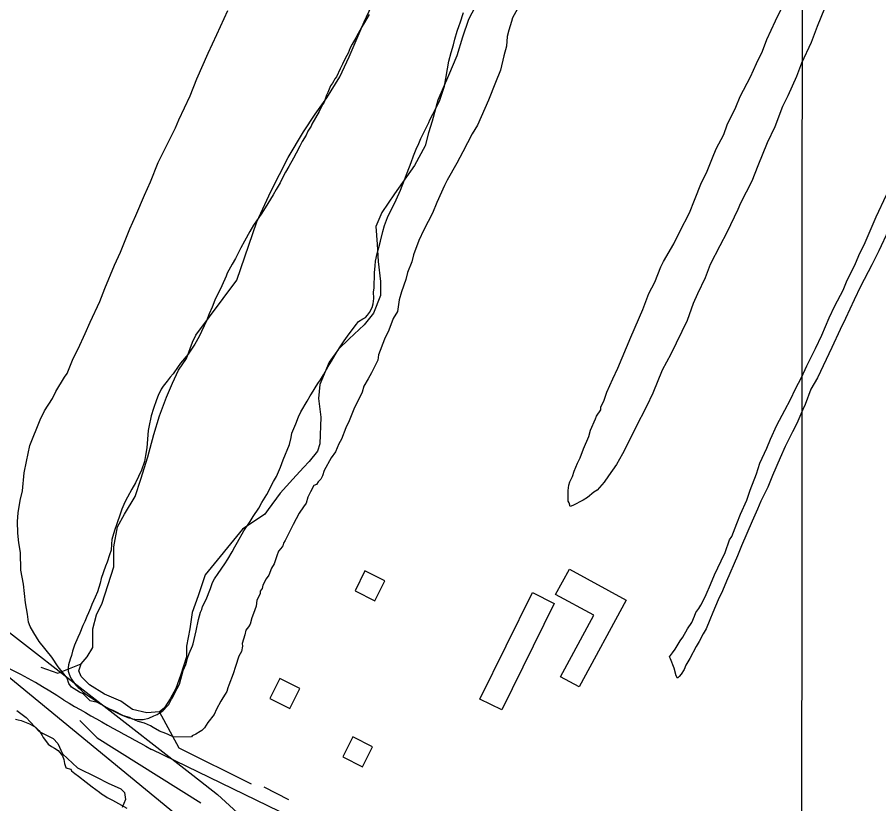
# Model space of a CAD drawing. Extents: x 3250478 to 3288318, y 788638 to 816472.
# Drawn here: x 3258470 to 3260015, y 796061 to 797471 of the extents above; entities that cross this region are included whole.
import ezdxf

# ---------------------------------------------------------------- set-up
doc = ezdxf.new("R2010")
doc.units = 0
for name, color, linetype in [('V-BLDG-OTLN', 7, 'Continuous'), ('V-GRID-MAJR', 7, 'Continuous'), ('V-RAIL-TRAK', 7, 'Continuous'), ('V-ROAD-CNTR', 7, 'Continuous'), ('V-SITE-VEGE', 7, 'Continuous'), ('V-TOPO-SHOR', 7, 'Continuous')]:
    doc.layers.add(name, color=color, linetype=linetype)

msp = doc.modelspace()

# ---------------------------------------------------------------- linework, layer by layer
at = {"layer": 'V-BLDG-OTLN'}
for points in [[(3259459.9, 796481.5), (3259561.9, 796426.2), (3259477.5, 796270.4), (3259443.9, 796288.6), (3259503.7, 796399), (3259435.3, 796436)], [(3259075.5, 796442.6), (3259111.3, 796424.7), (3259129.2, 796460.5), (3259093.4, 796478.4)], [(3259432.8, 796420.2), (3259338.6, 796229.1), (3259299.5, 796248.4), (3259393.7, 796439.5)], [(3258922.8, 796249.9), (3258958.6, 796231.9), (3258976.5, 796267.7), (3258940.8, 796285.6)], [(3259053.4, 796144.9), (3259089.2, 796127), (3259107.1, 796162.7), (3259071.3, 796180.6)]]:
    msp.add_lwpolyline(points, close=True, dxfattribs=at)
at = {"layer": 'V-GRID-MAJR'}
msp.add_spline([(3259875.8, 794021.2), (3259879.3, 800081.4), (3259882.8, 806143.5), (3259883.4, 807115.6)], degree=3, dxfattribs=at)
at = {"layer": 'V-RAIL-TRAK'}
msp.add_line((3257708.9, 796948.1), (3258784.7, 796111.9), dxfattribs=at)
msp.add_lwpolyline([(3258784.7, 796111.9), (3258829, 796077.7), (3259746, 795236.6), (3260030.7, 794924.4)], dxfattribs=at)
at = {"layer": 'V-ROAD-CNTR'}
for points in [[(3257033, 797455), (3257630.9, 796965.7), (3258360.1, 796365.5), (3258907.8, 795916), (3259260.7, 795624.6)], [(3258710.4, 796158.5), (3259022.2, 796007.8), (3259408.4, 795815.5), (3259713.2, 795667.4)]]:
    msp.add_lwpolyline(points, dxfattribs=at)
for centre, radius, start, end in [((3258105.2, 795581.8), 801.6, 56.0289, 73.0938), ((3262746.9, 803548.5), 8420.6, 240.12947, 241.35582)]:
    msp.add_arc(centre, radius, start, end, dxfattribs=at)
at = {"layer": 'V-SITE-VEGE'}
for points in [[(3259924.1, 797503.4), (3259904.1, 797454.1), (3259893.3, 797425.5), (3259876.4, 797388.8), (3259867.1, 797365), (3259851.7, 797330), (3259842.4, 797310.9), (3259828.6, 797274.3), (3259814.7, 797245.6), (3259797.7, 797204.3), (3259787, 797177.2), (3259766.8, 797137.4), (3259762.2, 797126.3), (3259742.1, 797084.9), (3259729.7, 797061), (3259712.7, 797027.5), (3259703.5, 797003.7), (3259689.5, 796975), (3259681.8, 796957.5), (3259671.1, 796927.3), (3259641.7, 796866.8), (3259626.2, 796838.1), (3259609.3, 796796.8), (3259598.5, 796772.9), (3259578.3, 796734.6), (3259566, 796709.2), (3259555.1, 796688.5), (3259544.2, 796669.3)], [(3259367, 797485.9), (3259357.7, 797469.9), (3259356.2, 797463.6), (3259351.6, 797447.7), (3259348.5, 797436.6), (3259347.2, 797419.1), (3259342.6, 797401.7), (3259336.6, 797376.3), (3259327.3, 797354), (3259315, 797322.2), (3259295, 797277.6), (3259285.6, 797261.7), (3259268.6, 797229.8), (3259257.8, 797209.1), (3259240.7, 797178.8), (3259236.1, 797169.3), (3259222.1, 797139), (3259214.5, 797119.9), (3259199, 797089.7), (3259189.7, 797070.6), (3259180.5, 797045.1), (3259177.5, 797032.4), (3259169.8, 797013.3), (3259166.7, 797000.6), (3259159.1, 796978.4), (3259154.5, 796964.1), (3259151.6, 796943.5), (3259143.8, 796930.7), (3259136.1, 796910), (3259128.4, 796894.1), (3259117.6, 796865.5), (3259116.2, 796856), (3259105.3, 796833.7), (3259099.1, 796822.5), (3259091.4, 796809.8), (3259088.3, 796798.7), (3259080.6, 796782.7), (3259074.4, 796771.6), (3259065.2, 796747.7), (3259059, 796735), (3259051.3, 796714.3), (3259046.6, 796706.3), (3259040.5, 796692), (3259032.7, 796680.8), (3259020.3, 796658.5), (3259017.2, 796649), (3259014.1, 796642.6), (3259009.4, 796637.8), (3259006.3, 796633), (3259001.6, 796631.4), (3258995.4, 796620.2), (3258990.8, 796610.7), (3258987.7, 796599.6), (3258983, 796593.2), (3258975.2, 796582), (3258964.4, 796561.3), (3258950.5, 796532.6), (3258947.4, 796527.9), (3258945.8, 796523.1), (3258942.7, 796518.3), (3258938, 796513.5), (3258935, 796505.5), (3258930.4, 796491.2), (3258925.7, 796483.3), (3258921.1, 796470.6), (3258916.4, 796464.2), (3258910.2, 796453), (3258908.7, 796446.7), (3258905.6, 796441.9), (3258905.7, 796437.1), (3258899.5, 796426), (3258898, 796414.9), (3258893.4, 796402.1), (3258890.3, 796394.2), (3258887.3, 796383.1), (3258884.2, 796378.3), (3258879.5, 796371.9)], [(3259544.2, 796669.3), (3259530.2, 796648.6), (3259522.4, 796637.4), (3259509.9, 796623), (3259503.6, 796619.8), (3259492.7, 796610.2), (3259484.8, 796605.3), (3259465.9, 796595.6), (3259461.2, 796594), (3259459.5, 796600.3), (3259457.9, 796603.4), (3259457.7, 796622.4), (3259459.2, 796631.9), (3259460.7, 796638.3), (3259465.3, 796647.8), (3259468.4, 796657.4), (3259474.5, 796671.7), (3259479.2, 796681.2), (3259485.3, 796697.2), (3259494.6, 796719.4), (3259497.6, 796730.5), (3259506.9, 796751.2), (3259508.4, 796756), (3259516.2, 796767.2), (3259516.1, 796771.9), (3259522.3, 796784.7), (3259526.9, 796799), (3259537.7, 796822.8), (3259547, 796842), (3259570.1, 796897.6), (3259591.7, 796947), (3259602.5, 796975.6), (3259613.3, 796996.3), (3259624.1, 797023.3), (3259628.7, 797032.9), (3259647.3, 797064.8), (3259658.2, 797087.1), (3259675.2, 797120.5), (3259684.4, 797142.8), (3259696.7, 797174.6), (3259706, 797192.1), (3259716.8, 797219.2), (3259723, 797235.1), (3259736.9, 797260.6), (3259743, 797278.1), (3259758.5, 797309.9), (3259766.2, 797329), (3259784.8, 797364), (3259795.6, 797387.9), (3259806.4, 797410.2), (3259814.1, 797430.9), (3259829.6, 797464.3), (3259840.4, 797486.6)], [(3258639.6, 796534.7), (3258639, 796526.2), (3258638, 796515.5), (3258635.5, 796507), (3258631.3, 796494), (3258628, 796486.6), (3258620.5, 796464.7), (3258618.4, 796456.6), (3258613.4, 796441.1), (3258609.5, 796431.1), (3258603.7, 796418.4), (3258601.2, 796411.8), (3258597.3, 796402.9), (3258594.7, 796396.9), (3258591.2, 796387.7), (3258587.6, 796380.3), (3258581.8, 796366.9), (3258578.6, 796358.8), (3258572.5, 796345), (3258568.9, 796334.7), (3258566.8, 796326.9), (3258564.7, 796319.9), (3258561.8, 796309.9), (3258560.8, 796304.7), (3258561.2, 796298.4), (3258562.4, 796294.8), (3258564.6, 796288.5), (3258566.9, 796284.1), (3258571, 796278.3), (3258574, 796274.2), (3258578.9, 796269.1), (3258581.5, 796267.3), (3258587.8, 796261.1), (3258592.7, 796257.5), (3258598.3, 796253.5), (3258602.7, 796251), (3258608.3, 796247), (3258626.5, 796235.7), (3258632, 796232.4), (3258630.9, 796232.9), (3258613.4, 796242.2), (3258600.7, 796245.2), (3258587.9, 796257.7), (3258581.5, 796260.8), (3258567.2, 796270.1), (3258562.4, 796276.4), (3258559.1, 796285.9), (3258555.9, 796290.6), (3258543, 796306.3), (3258531.7, 796323.6), (3258509.2, 796351.8), (3258499.6, 796367.5), (3258493.1, 796378.5), (3258489.8, 796386.4), (3258488.1, 796400.6), (3258484.7, 796421.2), (3258481.1, 796454.4), (3258476.1, 796479.7), (3258475.7, 796511.3), (3258472.4, 796528.7), (3258470.6, 796546.1), (3258470.3, 796566.7), (3258471.7, 796582.5), (3258474.7, 796604.7), (3258479.2, 796622.2), (3258482, 796653.9), (3258486.5, 796674.5), (3258492.5, 796703.1), (3258511, 796749.2), (3258518.7, 796765.2), (3258532.7, 796787.5), (3258538.9, 796800.2), (3258554.4, 796825.7), (3258559.1, 796832.1), (3258569.9, 796859.2), (3258579.2, 796876.7), (3258591.5, 796903.7), (3258600.8, 796924.4), (3258617.8, 796961.1), (3258627, 796984.9), (3258643.9, 797026.3), (3258654.8, 797050.1), (3258671.7, 797091.5), (3258682.5, 797115.4), (3258697.9, 797152), (3258708.7, 797175.9), (3258722.6, 797210.8), (3258728.8, 797223.6), (3258753.5, 797273), (3258759.7, 797287.3), (3258779.8, 797330.3), (3258792.1, 797360.5), (3258812.1, 797406.6), (3258827.6, 797440.1), (3258847.7, 797483)], [(3259100.6, 797475.9), (3259092.6, 797461.8), (3259087.9, 797454), (3259081.1, 797441.7), (3259077.1, 797434.3), (3259070.6, 797422.8), (3259067, 797416.1), (3259063, 797406.5), (3259058.7, 797398.3), (3259053.3, 797386.8), (3259049, 797378.7), (3259042.5, 797364.2), (3259039.6, 797360.5), (3259037.4, 797356.8), (3259034.9, 797353), (3259031.6, 797347.8), (3259026.6, 797336.3), (3259024.4, 797331.2), (3259021.6, 797322.6), (3259020.1, 797318.9), (3259018, 797314.9), (3259014.4, 797308.5), (3259011.1, 797301.9), (3258998.1, 797279.2), (3258996.7, 797275.9), (3258990.9, 797266.6), (3258987.6, 797259.5), (3258980.7, 797248), (3258976.8, 797239.9), (3258969.9, 797227.2), (3258964.9, 797218.3), (3258956.9, 797203.1), (3258951.1, 797193.5), (3258945, 797181.6), (3258941, 797174.2), (3258934.1, 797161.9), (3258928.7, 797152.6), (3258918.9, 797137), (3258908.1, 797119.9), (3258893.2, 797098), (3258887.1, 797086.8), (3258877.3, 797069.8), (3258870.8, 797057.5), (3258861.1, 797038.6), (3258854.9, 797028.2), (3258846.2, 797012.2), (3258844.5, 797007), (3258836.5, 796989.2), (3258824.3, 796964), (3258819.3, 796951.4), (3258813.9, 796939.5), (3258809.2, 796926.9), (3258795.9, 796898.4), (3258788.3, 796885), (3258783.6, 796877.6), (3258776, 796867.2), (3258762.5, 796850.8), (3258758.2, 796844.8), (3258749.5, 796831.8), (3258744, 796825.5), (3258738.5, 796818.8), (3258731.3, 796809.5), (3258727.6, 796803.9), (3258722.6, 796792.8), (3258719.4, 796785), (3258714, 796769.8), (3258710.1, 796756.1), (3258705.9, 796736.1), (3258704.5, 796730.2), (3258702.6, 796707), (3258702.3, 796698.8), (3258699.9, 796685.2), (3258697.8, 796674.8), (3258692.4, 796658.9), (3258681.6, 796636.3), (3258675.5, 796624.7), (3258667.2, 796610.3), (3258662.8, 796601.4), (3258657.1, 796588.8), (3258654.2, 796579.9), (3258648.5, 796562.8), (3258643.9, 796551), (3258639.6, 796534.7)], [(3259089.6, 796930.2), (3259094.3, 796932.8), (3259098, 796936.9), (3259101.6, 796941.8), (3259106.3, 796950.7), (3259108.1, 796957), (3259109.1, 796966.6), (3259108.9, 796978.4), (3259109.9, 796985), (3259110.7, 797012.7), (3259111.7, 797025.2), (3259112, 797033.4), (3259115.1, 797047.4), (3259118, 797058.1), (3259121.1, 797069.3), (3259125.4, 797086.6), (3259128.6, 797097.4), (3259133.9, 797112.2), (3259149.4, 797143.4), (3259157, 797160.8), (3259164.5, 797179.3), (3259169.2, 797191.9), (3259176.3, 797210.4), (3259180.6, 797222.7), (3259186.3, 797237.5), (3259188.5, 797241.6), (3259193.5, 797253.4), (3259197.5, 797262), (3259203.6, 797274.2), (3259207.6, 797282.4), (3259209.4, 797286.8), (3259220.6, 797307.6), (3259227.4, 797322.1), (3259236, 797347.2), (3259243.6, 797392.3), (3259247.8, 797407.9), (3259252.1, 797421.6), (3259254.6, 797431.9), (3259258.8, 797446), (3259262, 797456), (3259264.2, 797461.2), (3259270.2, 797479.7)], [(3260032.1, 797089.1), (3260014.6, 797052.2), (3260002.4, 797027), (3259982.3, 796988.3), (3259970.9, 796964.1), (3259955.2, 796930.8), (3259945.6, 796911), (3259930.8, 796878.6), (3259904.6, 796824.7), (3259893.2, 796804), (3259882.8, 796777), (3259878.4, 796768), (3259867.9, 796742.9), (3259860.1, 796727.6), (3259847, 796701.5), (3259838.2, 796680.8), (3259824.3, 796649.4), (3259815.6, 796628.7), (3259803.4, 796603.5), (3259797.3, 796589.1), (3259787.7, 796567.5), (3259768.5, 796523.5), (3259761.6, 796505.5), (3259741.5, 796459.7), (3259734.6, 796442.6), (3259726.7, 796426.4), (3259717.1, 796404), (3259711.9, 796390.5), (3259705, 796374.3), (3259699.7, 796365.3), (3259692.7, 796351.8), (3259687.4, 796342.8), (3259676.1, 796321.2), (3259669, 796309.5), (3259665.6, 796301.4), (3259660.3, 796293.3), (3259656.8, 796288.8), (3259654.1, 796286.1), (3259651.4, 796290.5), (3259647.6, 796303.9), (3259641.2, 796320.8), (3259639.4, 796324.4), (3259644.6, 796331.6), (3259649.9, 796337.9), (3259658.7, 796353.2), (3259663.1, 796359.5), (3259671.9, 796374.8), (3259679.8, 796385.6), (3259684.1, 796397.3), (3259686.7, 796403.6), (3259692, 796410.8), (3259695.5, 796417.1), (3259700.8, 796427), (3259705.1, 796436), (3259713, 796454), (3259719.9, 796471.1), (3259732.2, 796496.2), (3259739.1, 796511.5), (3259746.9, 796534), (3259751.3, 796540.3), (3259760, 796563.6), (3259767, 796579.8), (3259778.3, 796605), (3259784.4, 796623), (3259795.6, 796652.6), (3259801.7, 796671.5), (3259813.9, 796698.4), (3259820.9, 796714.6), (3259832.2, 796739.8), (3259846.2, 796766.8), (3259856.7, 796785.7), (3259865.4, 796804.6), (3259875.9, 796825.2), (3259885.5, 796845.9), (3259901.3, 796877.4), (3259912.6, 796900.8), (3259925.7, 796932.2), (3259936.2, 796953.8), (3259951, 796981.7), (3259958, 796999.7), (3259972, 797026.7), (3259978.9, 797043.8), (3259990.3, 797067.1), (3260010.3, 797113), (3260028.7, 797152.5)], [(3258879.5, 796371.9), (3258878, 796364), (3258873.4, 796348.1), (3258873.5, 796343.3), (3258872, 796333.8), (3258867.4, 796325.8), (3258861.3, 796306.8), (3258856.7, 796294.1), (3258849, 796273.4), (3258847.5, 796268.6), (3258845.9, 796262.3), (3258842.8, 796257.5), (3258838.2, 796251.1), (3258835.1, 796244.7), (3258827.3, 796230.4), (3258822.7, 796220.8), (3258811.8, 796206.5), (3258805.5, 796196.9), (3258800.8, 796192.1), (3258797.7, 796190.5), (3258789.8, 796185.6), (3258783.5, 796182.4), (3258782, 796180.8), (3258750.3, 796180.4), (3258740.7, 796185.1), (3258736, 796186.6), (3258724.8, 796191.2), (3258713.7, 796197.4), (3258708.9, 796200.5), (3258697.8, 796205.1), (3258686.6, 796208.2), (3258676, 796213.4), (3258680.6, 796212.4), (3258686.9, 796212.1), (3258695.7, 796212.2), (3258705.7, 796214.1), (3258714.9, 796218.3), (3258720.4, 796221), (3258724.4, 796223.6), (3258730.6, 796227.3), (3258734.3, 796231.1), (3258736.4, 796233.7), (3258741.6, 796238.9), (3258746.6, 796248.6), (3258748.8, 796251.9), (3258752, 796258.6), (3258760.7, 796275.6), (3258767.4, 796299.7), (3258772.1, 796310.5), (3258774.9, 796321.9), (3258778.1, 796330.1), (3258784.2, 796344.2), (3258785.3, 796347.5), (3258790.9, 796371.2), (3258794.8, 796391.5), (3258798.3, 796404.1), (3258800.8, 796409.3), (3258802.2, 796414.5), (3258808.4, 796427.1), (3258816.2, 796447.1), (3258820.2, 796457.5), (3258823.4, 796464.1), (3258830, 796473.8), (3258841.9, 796490.9), (3258847.4, 796499.5), (3258855.3, 796512.5), (3258859.7, 796521.4), (3258864.7, 796529.9), (3258876.3, 796550.3), (3258887.5, 796566.7), (3258893, 796576), (3258902.8, 796590.9), (3258908.5, 796600.9), (3258917.2, 796615.4), (3258929.5, 796638.7), (3258934.6, 796647.7), (3258939.9, 796660.3), (3258942.1, 796664.3), (3258946.8, 796677.3), (3258957.9, 796705.1), (3258960.7, 796717.7), (3258962.1, 796725.1), (3258969.2, 796742.1), (3258974.3, 796754.7), (3258978.6, 796763.3), (3258989.8, 796782.6), (3258994.9, 796792.2), (3258997.4, 796795.9), (3259009, 796814.2), (3259013.7, 796821.2), (3259019.1, 796829.8), (3259027.1, 796844.6), (3259033.3, 796854.3), (3259041.9, 796868.8), (3259047.4, 796878), (3259056.1, 796891.1), (3259062.2, 796899.2), (3259075.7, 796917.5), (3259077.9, 796920.8), (3259081.9, 796925.3), (3259089.6, 796930.2)], [(3258466.7, 796212.5), (3258471.5, 796211.4), (3258477, 796210), (3258485.5, 796206.8), (3258491.8, 796204.3), (3258498.2, 796200.7), (3258502.2, 796198.1), (3258508.2, 796192.3), (3258510.8, 796189.4), (3258514.6, 796183.5), (3258516.1, 796179.5), (3258522.1, 796172.2), (3258525.1, 796167.8), (3258531.4, 796163.4), (3258536.6, 796160.5), (3258542.9, 796156.2), (3258550.8, 796146.7), (3258553.1, 796140.4), (3258554.6, 796133.1), (3258556.6, 796125.7), (3258556.8, 796125.2)], [(3258556.8, 796125.2), (3258565.9, 796123.1), (3258566.9, 796120.1), (3258572.8, 796115.3), (3258579.7, 796110.5), (3258593.5, 796099.9), (3258604.3, 796091.3), (3258617.2, 796081.6), (3258621.1, 796078.7), (3258627, 796074.9), (3258631, 796072), (3258640.8, 796067.2), (3258651.6, 796061.5), (3258666.4, 796052.9)]]:
    msp.add_lwpolyline(points, dxfattribs=at)
msp.add_lwpolyline([(3258676, 796213.4), (3258670.6, 796214.5), (3258665.8, 796215.9), (3258656.9, 796219.9), (3258652.9, 796221.3), (3258636.2, 796229.9), (3258632, 796232.4), (3258642.1, 796228.2), (3258659.6, 796218.9), (3258670.7, 796215.9)], close=True, dxfattribs=at)
at = {"layer": 'V-TOPO-SHOR'}
msp.add_line((3258956.7, 796067.7), (3258912.8, 796090.9), dxfattribs=at)
for points in [[(3259297.7, 797502.6), (3259278.8, 797466.9), (3259268.3, 797435.5), (3259257.8, 797401.9), (3259243.2, 797366.3), (3259224.3, 797322.3), (3259213.8, 797284.5), (3259207.5, 797263.6), (3259201.2, 797240.5), (3259182.3, 797204.9), (3259146.6, 797154.5), (3259123.6, 797121), (3259113.1, 797095.8), (3259115.2, 797064.4), (3259117.3, 797032.9), (3259121.4, 796997.3), (3259121.4, 796972.1), (3259108.8, 796940.7), (3259092.1, 796919.7), (3259064.8, 796894.6), (3259045.9, 796875.7), (3259029.1, 796852.6), (3259012.4, 796812.8), (3259010.3, 796787.7), (3259014.4, 796754.1), (3259012.3, 796705.9), (3259008.1, 796693.3), (3258993.4, 796674.4), (3258983, 796664), (3258964.1, 796643), (3258941, 796617.8), (3258920, 796588.5), (3258913.7, 796580.1), (3258873.9, 796552.9), (3258806.8, 796471.1), (3258794.2, 796433.4), (3258783.7, 796404), (3258779.5, 796374.7), (3258773.2, 796343.2), (3258773.2, 796324.3), (3258762.7, 796290.8), (3258754.3, 796267.7), (3258743.8, 796248.9), (3258733.3, 796232.1), (3258724.9, 796225.8), (3258701.9, 796223.7), (3258676.7, 796230), (3258655.7, 796244.7), (3258626.4, 796257.3), (3258599.1, 796274.1), (3258584.5, 796288.8), (3258580.3, 796299.2), (3258584.5, 796311.8), (3258595, 796324.4), (3258605.4, 796341.2), (3258605.5, 796355.8), (3258605.5, 796374.7), (3258611.8, 796399.9), (3258622.2, 796420.8), (3258643.2, 796485.8), (3258643.2, 796521.5), (3258649.5, 796557.1), (3258662.1, 796580.2), (3258681, 796611.6), (3258691.5, 796643.1), (3258704.1, 796682.9), (3258714.6, 796722.7), (3258725.1, 796756.3), (3258737.7, 796789.8), (3258748.2, 796815), (3258758.7, 796838.1), (3258773.3, 796859), (3258783.8, 796888.4), (3258790.1, 796900.9), (3258863.5, 796999.5), (3258899.2, 797104.3), (3258924.4, 797158.8), (3258955.9, 797219.6), (3258983.1, 797265.7), (3259004.1, 797297.2), (3259025.1, 797326.5), (3259048.2, 797364.3), (3259064.9, 797399.9), (3259077.5, 797429.2), (3259092.2, 797462.8), (3259148.9, 797584.4)], [(3258512, 796305.9), (3258542.5, 796295.3), (3258584.5, 796311.8)], [(3258469.1, 796228), (3258485.9, 796215.4), (3258509, 796190.2), (3258534.1, 796177.6), (3258542.5, 796169.2), (3258550.9, 796150.4), (3258578.1, 796125.2), (3258611.7, 796108.4), (3258632.6, 796097.9), (3258655.7, 796087.4), (3258662, 796081.2), (3258664.1, 796068.6), (3258657.8, 796053.9)], [(3258889.6, 796096.1), (3258760.4, 796160.7), (3258724.9, 796225.8)], [(3258582.2, 796209.9), (3258613.2, 796178.9), (3258799.1, 796062.6)]]:
    msp.add_lwpolyline(points, dxfattribs=at)

doc.saveas('drawing.dxf')
